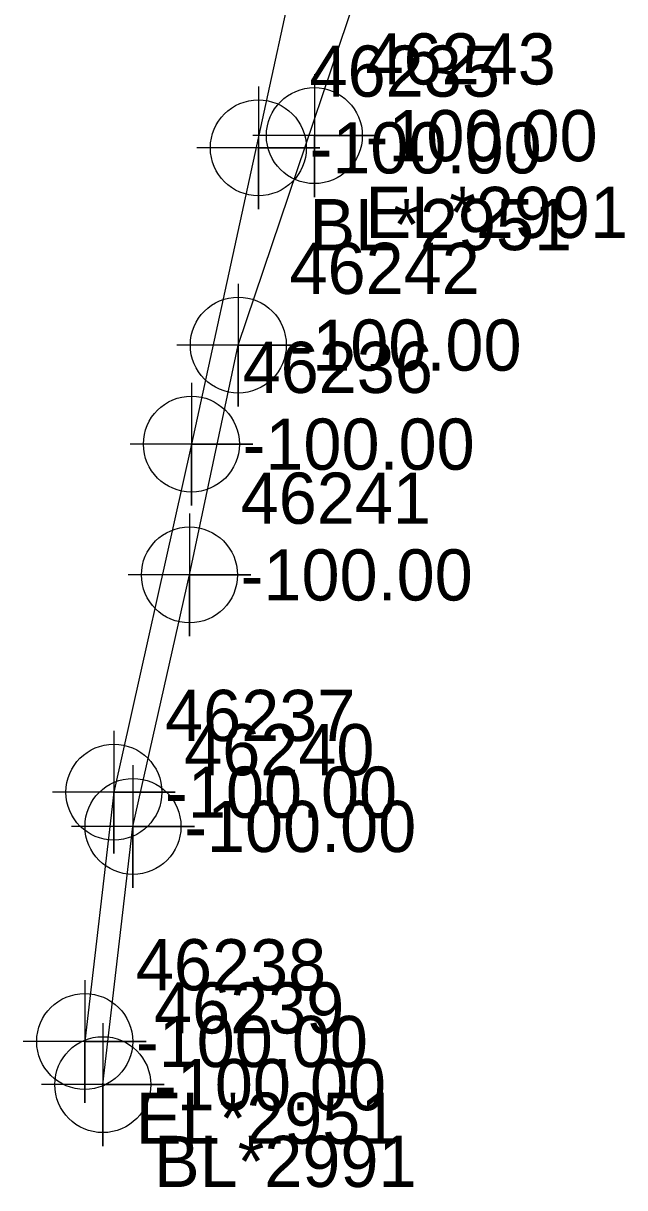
# Model space of a CAD drawing. Extents: x 2083698 to 2094313, y 743246 to 752873.
# Drawn here: x 2090574.1 to 2090603.5, y 744175.4 to 744232.3 of the extents above; entities that cross this region are included whole.
import ezdxf

# ---------------------------------------------------------------- set-up
doc = ezdxf.new("R2010")
doc.units = 0
for name, color, linetype in [('COGO Default Point Number', 7, 'Continuous'), ('Exist Property Iron Pin Leader', 7, 'Continuous'), ('Exist Property Iron Pin Text', 7, 'Continuous'), ('Exist Property Line', 7, 'Continuous'), ('Exist Property Monument Leader', 7, 'Continuous'), ('Exist Property Monument Text', 7, 'Continuous'), ('Exist Right of Way Line', 7, 'Continuous'), ('Exist Right of Way Width CELL', 7, 'Continuous'), ('Exist Utilities Power UG Cable SUE LOS B', 7, 'Continuous'), ('Exist Utilities Water UG Line SUE LOS B', 7, 'Continuous')]:
    doc.layers.add(name, color=color, linetype=linetype)

msp = doc.modelspace()

# ---------------------------------------------------------------- linework, layer by layer
at = {"layer": 'COGO Default Point Number'}
for points in [[(2090588.321, 744229.825), (2090588.321, 744223.825), (2090588.321, 744226.825), (2090591.321, 744226.825), (2090585.321, 744226.825)], [(2090584.606, 744219.591), (2090584.606, 744213.591), (2090584.606, 744216.591), (2090587.606, 744216.591), (2090581.606, 744216.591)], [(2090582.22, 744208.362), (2090582.22, 744202.362), (2090582.22, 744205.362), (2090585.22, 744205.362), (2090579.22, 744205.362)], [(2090579.46, 744196.072), (2090579.46, 744190.072), (2090579.46, 744193.072), (2090582.46, 744193.072), (2090576.46, 744193.072)], [(2090577.985, 744183.456), (2090577.985, 744177.456), (2090577.985, 744180.456), (2090580.985, 744180.456), (2090574.985, 744180.456)]]:
    msp.add_lwpolyline(points, dxfattribs=at)
for centre in [(2090588.321, 744226.825), (2090584.606, 744216.591), (2090582.22, 744205.362), (2090579.46, 744193.072), (2090577.985, 744180.456)]:
    msp.add_circle(centre, 2.344, dxfattribs=at)
at = {"layer": 'Exist Property Iron Pin Text'}
for points in [[(2090585.585, 744229.229), (2090585.585, 744223.229), (2090585.585, 744226.229), (2090588.585, 744226.229), (2090582.585, 744226.229)], [(2090582.315, 744214.752), (2090582.315, 744208.752), (2090582.315, 744211.752), (2090585.315, 744211.752), (2090579.315, 744211.752)], [(2090578.526, 744197.747), (2090578.526, 744191.747), (2090578.526, 744194.747), (2090581.526, 744194.747), (2090575.526, 744194.747)], [(2090577.1, 744185.565), (2090577.1, 744179.565), (2090577.1, 744182.565), (2090580.1, 744182.565), (2090574.1, 744182.565)]]:
    msp.add_lwpolyline(points, dxfattribs=at)
for centre in [(2090585.585, 744226.229), (2090582.315, 744211.752), (2090578.526, 744194.747), (2090577.1, 744182.565)]:
    msp.add_circle(centre, 2.344, dxfattribs=at)
at = {"layer": 'Exist Utilities Power UG Cable SUE LOS B'}
msp.add_lwpolyline([(2090587.946, 744237.63), (2090582.315, 744211.752), (2090578.526, 744194.747), (2090577.1, 744182.565)], dxfattribs=at)
at = {"layer": 'Exist Utilities Water UG Line SUE LOS B'}
msp.add_lwpolyline([(2090577.985, 744180.456), (2090579.46, 744193.072), (2090582.22, 744205.362), (2090584.606, 744216.591), (2090592.434, 744239.789)], dxfattribs=at)

# ---------------------------------------------------------------- texts
at = {"layer": 'Exist Property Iron Pin Leader'}
for s, p in [('46235', (2090588.085, 744228.729)), ('46236', (2090584.815, 744214.252)), ('46237', (2090581.026, 744197.247)), ('46238', (2090579.6, 744185.065))]:
    msp.add_text(s, height=2.5, dxfattribs=at).set_placement(p)
at = {"layer": 'Exist Property Line'}
for p in [(2090590.821, 744225.575), (2090587.106, 744215.341), (2090584.72, 744204.112), (2090581.96, 744191.822), (2090580.485, 744179.206)]:
    msp.add_text('-100.00', height=2.5, dxfattribs=at).set_placement(p)
at = {"layer": 'Exist Property Monument Leader'}
for s, p in [('BL*2951', (2090588.085, 744221.229)), ('EL*2951', (2090579.6, 744177.565))]:
    msp.add_text(s, height=2.5, dxfattribs=at).set_placement(p)
at = {"layer": 'Exist Property Monument Text'}
for p in [(2090588.085, 744224.979), (2090584.815, 744210.502), (2090581.026, 744193.497), (2090579.6, 744181.315)]:
    msp.add_text('-100.00', height=2.5, dxfattribs=at).set_placement(p)
at = {"layer": 'Exist Right of Way Line'}
for s, p in [('46243', (2090590.821, 744229.325)), ('46242', (2090587.106, 744219.091)), ('46241', (2090584.72, 744207.862)), ('46240', (2090581.96, 744195.572)), ('46239', (2090580.485, 744182.956))]:
    msp.add_text(s, height=2.5, dxfattribs=at).set_placement(p)
at = {"layer": 'Exist Right of Way Width CELL'}
for s, p in [('EL*2991', (2090590.821, 744221.825)), ('BL*2991', (2090580.485, 744175.456))]:
    msp.add_text(s, height=2.5, dxfattribs=at).set_placement(p)

doc.saveas('drawing.dxf')
